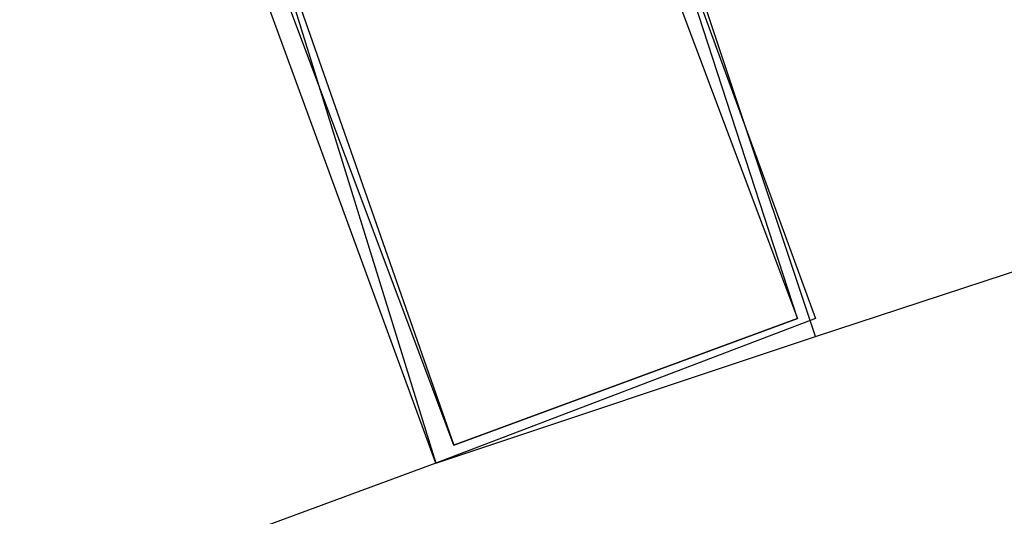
# Model space of a CAD drawing. Header units: feet. Extents: x -79 to 198, y -22 to 181.
# Tile 590 of 656: x 51.88 to 52.606, y 147.445 to 147.812. Entities that reach past the tile are written whole.
import ezdxf

# ---------------------------------------------------------------- set-up
doc = ezdxf.new("R2010")
doc.units = ezdxf.units.FT
doc.layers.add('A-LINEA', color=7, linetype='CONTINUOUS')

msp = doc.modelspace()

# ---------------------------------------------------------------- linework, layer by layer
at = {"layer": 'A-LINEA'}
for p, q in [((52.4667, 147.5778), (55.9867, 148.7378)), ((52.4667, 147.5778), (55.9867, 148.7378)), ((52.1867, 147.4844), (48.7067, 146.2044)), ((52.1867, 147.4844), (48.7067, 146.2044))]:
    msp.add_line(p, q, dxfattribs=at)
for points in [[(52.4667, 147.5911), (52.1867, 147.4844), (51.9867, 148.0311), (52.2667, 148.1378), (52.4667, 147.5911)], [(52.4667, 147.5911), (52.1867, 147.4844), (51.9867, 148.0311), (52.2667, 148.1378), (52.4667, 147.5911)], [(52.1867, 147.4844), (52.4667, 147.5778), (52.28, 148.1378), (52.0133, 148.0444), (52.1867, 147.4844)], [(52.1867, 147.4844), (52.4667, 147.5778), (52.28, 148.1378), (52.0133, 148.0444), (52.1867, 147.4844)], [(52.4533, 147.5911), (52.2, 147.4978), (52, 148.0311), (52.2533, 148.1244), (52.4533, 147.5911)], [(52.4533, 147.5911), (52.2, 147.4978), (52, 148.0311), (52.2533, 148.1244), (52.4533, 147.5911)], [(52.2, 147.4978), (52.4533, 147.5911), (52.28, 148.1244), (52.0133, 148.0311), (52.2, 147.4978)], [(52.2, 147.4978), (52.4533, 147.5911), (52.28, 148.1244), (52.0133, 148.0311), (52.2, 147.4978)]]:
    msp.add_lwpolyline(points, dxfattribs=at)

doc.saveas('drawing.dxf')
